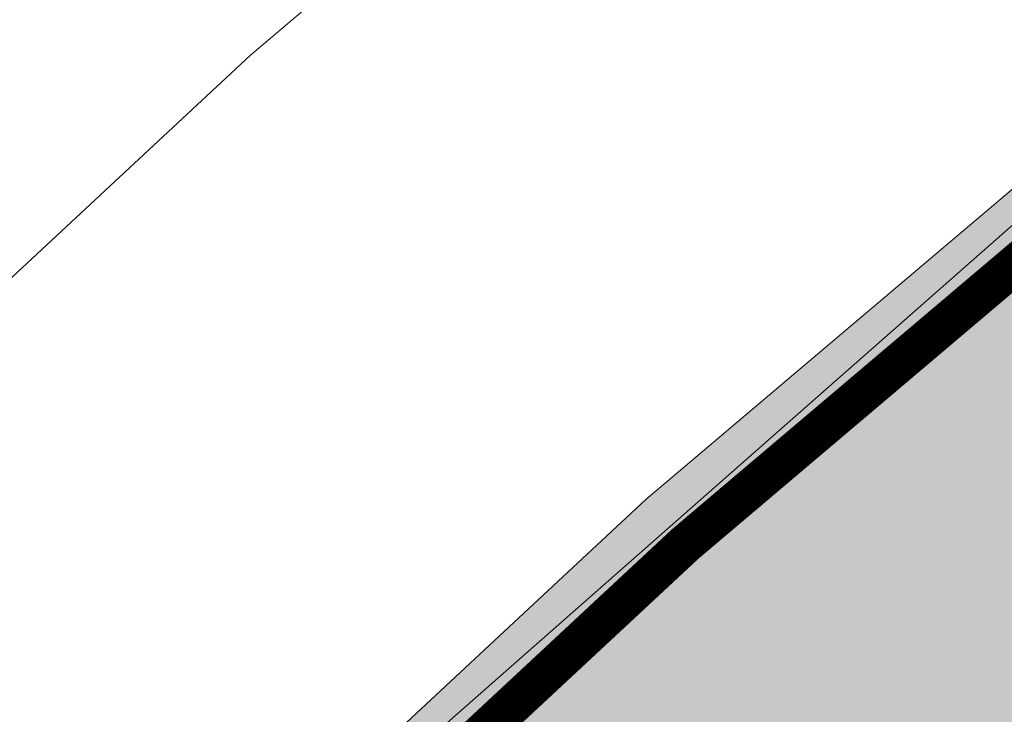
# Model space of a CAD drawing. Header units: metres. Extents: x 163628 to 168255, y 402691 to 405367.
# Tile 694 of 1056: x 165531.26 to 165533.75, y 403960.71 to 403962.46. Entities that reach past the tile are written whole.
import ezdxf

# ---------------------------------------------------------------- set-up
doc = ezdxf.new("R2010")
doc.units = ezdxf.units.M
doc.layers.add('X-CA190022.004-UO-ARC_Arcering$0$N-WE-VH-VERHARDING_ASFALT_ROOD-A', color=14, linetype='Continuous', lineweight=0, transparency=0.5)
for name, color, linetype, lineweight in [('X-CA190022.004-UO-DTM inmeting_v0.1$0$B-WE-VH-VERHARDING_ASFALT-G', 246, 'Continuous', 0), ('X-CA190022.004-UO-DWM_Snelfietsroute$0$B-WE-VH-KANTVERHARDING-G', 7, 'Continuous', 20), ('X-CA190022.004-UO-DWM_Snelfietsroute$0$N-WE-GW-BERM-G', 7, 'Continuous', 20), ('X-CA190022.004-UO-DWM_Snelfietsroute$0$N-WE-VW-MARKERING_LANGS_STREEP_DOORGETROKKEN_010-G', 7, 'Continuous', 20)]:
    doc.layers.add(name, color=color, linetype=linetype, lineweight=lineweight)

msp = doc.modelspace()

# ---------------------------------------------------------------- hatches: boundary and pattern name
at = {"layer": 'X-CA190022.004-UO-ARC_Arcering$0$N-WE-VH-VERHARDING_ASFALT_ROOD-A'}
h = msp.add_hatch(color=256, dxfattribs=at)
h.dxf.hatch_style = 1
h.paths.add_polyline_path([(165529.816, 403953.4711), (165532.7039, 403956.307), (165535.0132, 403958.4736), (165536.968, 403960.1399), (165538.772, 403961.51), (165541.4326, 403963.1582), (165549.9764, 403968.3098), (165558.5401, 403973.4735), (165567.1038, 403978.6371), (165575.6675, 403983.8008), (165576.1108, 403984.0681), (165579.9444, 403986.3795), (165578.1471, 403989.3829), (165574.3036, 403987.0654), (165573.8602, 403986.7981), (165565.2965, 403981.6344), (165556.7329, 403976.4708), (165548.1692, 403971.3071), (165539.6253, 403966.1555), (165536.9478, 403964.457), (165534.2955, 403962.4794), (165532.8436, 403961.2492), (165531.3524, 403959.86), (165529.5466, 403958.1009), (165528.3103, 403956.8931), (165526.2521, 403954.826), (165524.1561, 403952.6452), (165519.475, 403947.519), (165522.0767, 403945.1432), (165526.7639, 403950.2877)])

# ---------------------------------------------------------------- linework, layer by layer
at = {"layer": 'X-CA190022.004-UO-DTM inmeting_v0.1$0$B-WE-VH-VERHARDING_ASFALT-G'}
msp.add_polyline3d([(165543.518, 403968.463, 10.15), (165539.696, 403966.2, 10.14), (165536.612, 403964.283, 10.128), (165534.121, 403962.252, 10.139), (165531.543, 403959.981, 10.153), (165528.782, 403957.321, 10.178)], dxfattribs=at)
at = {"layer": 'X-CA190022.004-UO-DWM_Snelfietsroute$0$B-WE-VH-KANTVERHARDING-G', "flags": 128}
msp.add_lwpolyline([(165519.475, 403947.519), (165524.1561, 403952.6452), (165526.2521, 403954.826), (165528.3103, 403956.8931), (165529.5466, 403958.1009), (165531.3524, 403959.86), (165532.8436, 403961.2492), (165534.2955, 403962.4794), (165536.9478, 403964.457), (165539.6253, 403966.1555), (165577.6511, 403989.0838)], dxfattribs=at)
at = {"layer": 'X-CA190022.004-UO-DWM_Snelfietsroute$0$N-WE-GW-BERM-G', "flags": 128}
msp.add_lwpolyline([(165530.4856, 403961.1025), (165531.8469, 403962.3707), (165533.3615, 403963.654), (165536.0966, 403965.6934), (165538.8362, 403967.4312), (165563.0548, 403982.0343)], dxfattribs=at)
at = {"layer": 'X-CA190022.004-UO-DWM_Snelfietsroute$0$N-WE-VW-MARKERING_LANGS_STREEP_DOORGETROKKEN_010-G', "const_width": 0.1, "flags": 128}
msp.add_lwpolyline([(165519.5858, 403947.4179), (165524.2656, 403952.5427), (165526.3593, 403954.7211), (165528.4159, 403956.7865), (165529.6514, 403957.9935), (165531.4559, 403959.7514), (165532.9432, 403961.137), (165534.3889, 403962.362), (165537.0329, 403964.3334), (165539.7043, 403966.0279), (165577.7285, 403988.9554)], dxfattribs=at)

doc.saveas('drawing.dxf')
